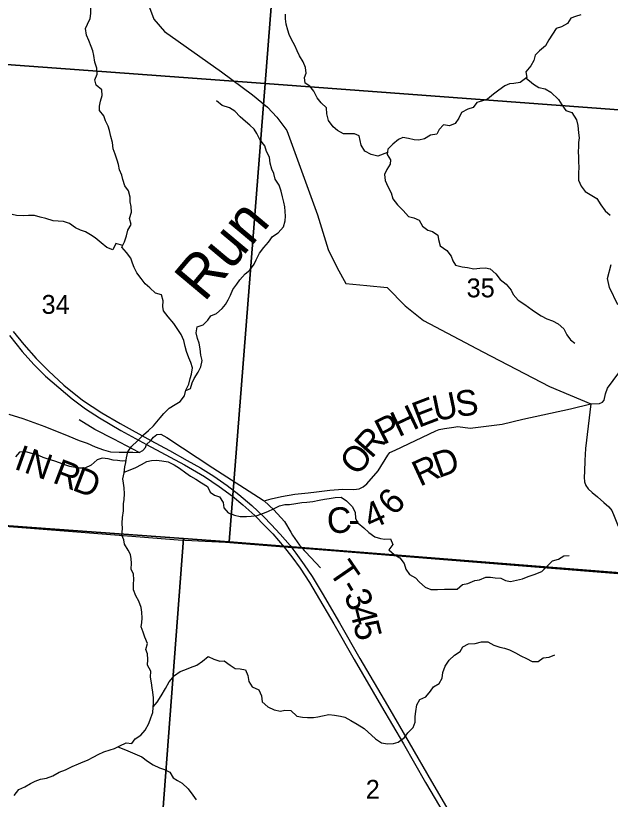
# Model space of a CAD drawing. Extents: x 0 to 42, y 0 to 22.
# Drawn here: x 7.044 to 7.704, y 16.803 to 17.672 of the extents above; entities that cross this region are included whole.
import ezdxf

# ---------------------------------------------------------------- set-up
doc = ezdxf.new("R2010")
doc.units = 0
for name, color, linetype in [('GM_X_County_Road', 7, 'Continuous'), ('GM_X_County_Road_Text', 7, 'Continuous'), ('GM_X_Minor_River', 7, 'Continuous'), ('GM_X_Minor_River_Text', 7, 'Continuous'), ('GM_X_Section', 7, 'Continuous'), ('GM_X_Section_Text', 7, 'Continuous'), ('GM_X_Township', 7, 'Continuous'), ('GM_X_Township_Road', 7, 'Continuous'), ('GM_X_Township_Road_Text', 7, 'Continuous'), ('GM_X_US_Route', 7, 'Continuous')]:
    doc.layers.add(name, color=color, linetype=linetype)

msp = doc.modelspace()

# ---------------------------------------------------------------- linework, layer by layer
at = {"layer": 'GM_X_County_Road'}
for points in [[(7.7121, 17.35138), (7.70273, 17.37052), (7.70038, 17.38029), (7.70468, 17.39591)], [(7.53027, 17.21544), (7.53472, 17.21611), (7.54823, 17.21427), (7.58378, 17.21876), (7.60663, 17.22423), (7.65956, 17.23576), (7.68212, 17.24152), (7.69159, 17.24161), (7.69482, 17.24318), (7.69667, 17.24552), (7.69823, 17.25255), (7.70058, 17.25861), (7.71327, 17.2756)], [(7.31883, 17.13465), (7.32008, 17.13384), (7.32766, 17.13584), (7.33919, 17.13859), (7.35382, 17.14111), (7.36862, 17.14275), (7.37808, 17.14382), (7.39272, 17.14555), (7.40728, 17.14662), (7.41929, 17.14637), (7.42537, 17.14719), (7.42981, 17.14941), (7.4336, 17.15279), (7.44635, 17.16693), (7.45697, 17.1846), (7.45936, 17.18735), (7.4651, 17.19006), (7.51033, 17.21135), (7.51377, 17.21298), (7.51989, 17.21389), (7.53027, 17.21544)], [(7.18949, 17.19643), (7.19399, 17.20045), (7.19433, 17.20076), (7.19705, 17.20435), (7.20083, 17.2074), (7.20536, 17.20764), (7.21202, 17.20394), (7.26293, 17.17055), (7.31883, 17.13465)]]:
    msp.add_lwpolyline(points, dxfattribs=at)
at = {"layer": 'GM_X_Minor_River'}
for points in [[(7.12685, 17.66876), (7.1276, 17.67445), (7.12759, 17.68128), (7.12663, 17.68678), (7.12832, 17.69266), (7.12982, 17.69911), (7.13038, 17.70385), (7.13018, 17.7086), (7.13074, 17.71542), (7.13016, 17.72035), (7.12863, 17.72737), (7.12749, 17.73211), (7.12256, 17.73703), (7.11669, 17.74214), (7.11139, 17.74668), (7.10778, 17.75274), (7.10626, 17.75881), (7.10435, 17.76488), (7.10377, 17.77189)], [(7.17185, 17.07425), (7.16919, 17.07899), (7.16521, 17.08562), (7.16425, 17.09036), (7.16216, 17.09585), (7.1629, 17.10268), (7.16251, 17.10894), (7.16269, 17.11539), (7.164, 17.12259), (7.1638, 17.13037), (7.16473, 17.1353), (7.1651, 17.14137), (7.16471, 17.14839), (7.16413, 17.15351), (7.16337, 17.15825), (7.16468, 17.16489), (7.16561, 17.17134), (7.16655, 17.17646), (7.16711, 17.18139), (7.16861, 17.18803), (7.17276, 17.19411), (7.17937, 17.20019), (7.18616, 17.20703), (7.19183, 17.21198), (7.1973, 17.21692), (7.20447, 17.22604), (7.20862, 17.23079), (7.21466, 17.23649), (7.22109, 17.24067), (7.22694, 17.24391), (7.23166, 17.25018), (7.23316, 17.25663), (7.23636, 17.26308), (7.23787, 17.26935), (7.23918, 17.27428), (7.24049, 17.28149), (7.23859, 17.28737), (7.23631, 17.29248), (7.23384, 17.29949), (7.23231, 17.30518), (7.23079, 17.31182), (7.22794, 17.31826), (7.22434, 17.32375), (7.21978, 17.33057), (7.21353, 17.33776), (7.20822, 17.34458), (7.20764, 17.34951), (7.20801, 17.35577), (7.20592, 17.36241), (7.19929, 17.36429), (7.19304, 17.36997), (7.18812, 17.3747), (7.18338, 17.38038), (7.17883, 17.38663), (7.1756, 17.3925), (7.17408, 17.39743), (7.17199, 17.40312), (7.16725, 17.40936), (7.16213, 17.41523), (7.16496, 17.42093), (7.1674, 17.42776), (7.1689, 17.43421), (7.17229, 17.44048), (7.17058, 17.44712), (7.17265, 17.45395), (7.17245, 17.46021), (7.17149, 17.46533), (7.17148, 17.47083), (7.16958, 17.47765), (7.16559, 17.48333), (7.16312, 17.49035), (7.16217, 17.49508), (7.15951, 17.50096), (7.15855, 17.50703), (7.15703, 17.51177), (7.15475, 17.51821), (7.15247, 17.52428), (7.15189, 17.53148), (7.14979, 17.53793), (7.14827, 17.54475), (7.14693, 17.54949), (7.14409, 17.55517), (7.142, 17.56105), (7.13726, 17.56673), (7.13744, 17.57166), (7.13856, 17.57717), (7.14044, 17.58362), (7.13986, 17.58988), (7.13361, 17.5948), (7.13209, 17.60086), (7.13491, 17.60713), (7.13452, 17.61377), (7.13224, 17.62059), (7.1309, 17.62779), (7.12994, 17.63291), (7.12823, 17.63784), (7.12539, 17.64428), (7.12291, 17.65035), (7.12196, 17.65774), (7.12422, 17.66249), (7.12685, 17.66876)], [(7.45651, 17.52035), (7.44582, 17.51596), (7.43844, 17.51803), (7.43163, 17.52181), (7.42727, 17.52825), (7.42631, 17.53356), (7.42517, 17.53867), (7.42005, 17.54094), (7.40776, 17.54092), (7.40114, 17.54451), (7.3964, 17.54867), (7.39128, 17.55568), (7.38937, 17.56307), (7.38917, 17.56971), (7.38311, 17.57539), (7.37875, 17.58088), (7.37514, 17.58808), (7.37059, 17.59376), (7.36548, 17.59697), (7.36471, 17.60342), (7.3664, 17.60836), (7.36564, 17.61461), (7.36317, 17.62068), (7.35899, 17.6275), (7.35652, 17.63299), (7.35386, 17.63887), (7.35007, 17.64569), (7.34779, 17.65099), (7.34608, 17.65592), (7.34436, 17.66275), (7.34359, 17.66863), (7.34359, 17.67356)], [(7.67097, 17.67308), (7.66511, 17.67118), (7.66001, 17.66908), (7.65605, 17.66338), (7.64943, 17.65976), (7.64376, 17.65785), (7.63961, 17.6514), (7.63547, 17.64513), (7.63169, 17.63848), (7.62528, 17.63297), (7.62037, 17.62822), (7.61887, 17.62215), (7.61566, 17.61645), (7.61, 17.6098), (7.61096, 17.60354), (7.60359, 17.59784), (7.59678, 17.59687), (7.59187, 17.59629), (7.58658, 17.59401), (7.58016, 17.58925), (7.57411, 17.58488), (7.5675, 17.57955), (7.5607, 17.57726), (7.55578, 17.57574), (7.55163, 17.57023), (7.54558, 17.56832), (7.53859, 17.5647), (7.53558, 17.55844), (7.53162, 17.55255), (7.52519, 17.54988), (7.51876, 17.55082), (7.51385, 17.54568), (7.51122, 17.54056), (7.50422, 17.5394), (7.4978, 17.53522), (7.49137, 17.53388), (7.48626, 17.53444), (7.48002, 17.53575), (7.47377, 17.53669), (7.46867, 17.53459), (7.46244, 17.52946), (7.45697, 17.52394), (7.45622, 17.51806), (7.45983, 17.51219), (7.45946, 17.50745), (7.45606, 17.50137), (7.45324, 17.49587), (7.4542, 17.48904), (7.45705, 17.48241), (7.46065, 17.4754), (7.46237, 17.46895), (7.46786, 17.46214), (7.47412, 17.4557), (7.47999, 17.44926), (7.48586, 17.44757), (7.49172, 17.4453), (7.49533, 17.43848), (7.50139, 17.43413), (7.50669, 17.43244), (7.51256, 17.42846), (7.51333, 17.42354), (7.51504, 17.41671), (7.52224, 17.41141), (7.52736, 17.40536), (7.52907, 17.39986), (7.5321, 17.39512), (7.53929, 17.39324), (7.54535, 17.39269), (7.55235, 17.39118), (7.55897, 17.39176), (7.5654, 17.39235), (7.57032, 17.39103), (7.57657, 17.38573), (7.5815, 17.37929), (7.58813, 17.37419), (7.59381, 17.36756), (7.59609, 17.36282), (7.6014, 17.35657), (7.60897, 17.35166), (7.61693, 17.3458), (7.62185, 17.34239), (7.62715, 17.33899), (7.6334, 17.33559), (7.63946, 17.33351), (7.6457, 17.3303), (7.65196, 17.32444), (7.65556, 17.31799), (7.65954, 17.31231), (7.66447, 17.30872)], [(7.61018, 17.60293), (7.61835, 17.59616), (7.62441, 17.59219), (7.6316, 17.59069), (7.63784, 17.5871), (7.64637, 17.57915), (7.64979, 17.57308), (7.65453, 17.56664), (7.66096, 17.56457), (7.66608, 17.55643), (7.6678, 17.55017), (7.66838, 17.54221), (7.66896, 17.53652), (7.6684, 17.53139), (7.66822, 17.52665), (7.66804, 17.52134), (7.66824, 17.51508), (7.66844, 17.50977), (7.66883, 17.50408), (7.66827, 17.49744), (7.66829, 17.48967), (7.67133, 17.48303), (7.67588, 17.47697), (7.68137, 17.47357), (7.68875, 17.46903), (7.6933, 17.46222), (7.69805, 17.45559), (7.70354, 17.45086)], [(7.23308, 17.25629), (7.23826, 17.25854), (7.23995, 17.2648), (7.24222, 17.26955), (7.24674, 17.27638), (7.24957, 17.28246), (7.25126, 17.28929), (7.24954, 17.29554), (7.24877, 17.30256), (7.24782, 17.30882), (7.2461, 17.31393), (7.24439, 17.32019), (7.2457, 17.32683), (7.25232, 17.32912), (7.25741, 17.33425), (7.26062, 17.33919), (7.26723, 17.34148), (7.27328, 17.34699), (7.27686, 17.35174), (7.28007, 17.35668), (7.28252, 17.36199), (7.28515, 17.36807), (7.28949, 17.37414), (7.29289, 17.37908), (7.29893, 17.38573), (7.30384, 17.38954), (7.30874, 17.39619), (7.311, 17.40112), (7.31477, 17.40853), (7.31967, 17.41498), (7.32458, 17.42068), (7.3293, 17.42714), (7.33553, 17.43095), (7.34138, 17.4376), (7.34307, 17.44443), (7.34344, 17.44974), (7.34324, 17.45467), (7.34266, 17.45998), (7.34171, 17.46529), (7.34018, 17.47117), (7.33885, 17.47742), (7.33657, 17.48406), (7.3322, 17.49069), (7.33049, 17.49675), (7.3284, 17.50168), (7.32669, 17.50851), (7.32573, 17.51495), (7.3225, 17.5214), (7.3206, 17.52746), (7.3151, 17.53466), (7.31168, 17.54129), (7.30884, 17.54621), (7.3041, 17.55038), (7.29936, 17.55473), (7.29311, 17.55965), (7.28724, 17.56609), (7.28156, 17.56987), (7.27342, 17.57232), (7.26698, 17.57762)], [(7.16307, 17.41714), (7.15531, 17.4192), (7.1523, 17.41237), (7.14549, 17.41482), (7.13923, 17.41993), (7.13242, 17.4256), (7.1273, 17.42901), (7.12181, 17.43222), (7.11632, 17.43392), (7.11083, 17.43675), (7.10402, 17.44129), (7.09739, 17.44355), (7.09134, 17.44411), (7.08585, 17.44448), (7.07791, 17.44693), (7.07147, 17.44843), (7.06523, 17.45032), (7.05861, 17.45049), (7.05294, 17.44991), (7.04537, 17.45047), (7.04045, 17.4514)], [(7.16674, 17.17816), (7.16257, 17.17797), (7.15747, 17.17853), (7.15236, 17.1789), (7.14687, 17.1804), (7.14044, 17.18115), (7.13477, 17.17924), (7.12816, 17.17335), (7.12117, 17.16992), (7.11531, 17.16991), (7.11039, 17.17066), (7.10433, 17.17178), (7.09903, 17.17386), (7.09317, 17.17593), (7.08768, 17.17763), (7.08143, 17.1797), (7.075, 17.18196), (7.06762, 17.18517), (7.06232, 17.18611), (7.05551, 17.18818), (7.0487, 17.1876), (7.04417, 17.18247)], [(7.1648, 17.16574), (7.17148, 17.16831), (7.17753, 17.17079), (7.18395, 17.17422), (7.19, 17.17727), (7.1951, 17.1786), (7.2004, 17.1788), (7.20645, 17.17825), (7.21364, 17.17693), (7.22008, 17.17372), (7.22614, 17.17013), (7.23296, 17.16484), (7.23807, 17.16105), (7.24413, 17.15784), (7.25057, 17.15387), (7.25719, 17.14953), (7.25985, 17.14327), (7.26496, 17.14006), (7.27026, 17.13817), (7.27444, 17.13211), (7.27501, 17.12586), (7.27994, 17.12056), (7.28713, 17.11791), (7.29319, 17.11622), (7.30019, 17.11642), (7.30548, 17.11662), (7.3121, 17.11759), (7.31909, 17.12007), (7.32401, 17.12197), (7.33024, 17.12502), (7.33686, 17.12807), (7.34291, 17.12979), (7.34782, 17.1298), (7.35501, 17.13076), (7.36162, 17.1321), (7.3673, 17.1323), (7.37392, 17.13289), (7.38072, 17.13461), (7.38696, 17.13557), (7.39188, 17.13633), (7.39849, 17.13749), (7.40511, 17.13769), (7.41136, 17.13372), (7.41761, 17.12766), (7.42084, 17.12103), (7.42123, 17.11402), (7.42427, 17.1089), (7.43052, 17.10399), (7.43601, 17.0985), (7.44264, 17.09396), (7.44889, 17.09208), (7.45381, 17.09133), (7.46005, 17.09153), (7.46252, 17.08547), (7.45818, 17.07939), (7.46405, 17.07428), (7.4703, 17.0705), (7.47504, 17.06425), (7.47694, 17.058), (7.48111, 17.05194), (7.48774, 17.04835), (7.4921, 17.04343), (7.49835, 17.03794), (7.50479, 17.0353), (7.51197, 17.03532), (7.51973, 17.0359), (7.52653, 17.03572), (7.53391, 17.03574), (7.53976, 17.04087), (7.54562, 17.04221), (7.55337, 17.04526), (7.55867, 17.04622), (7.56566, 17.04908), (7.57077, 17.04928), (7.57587, 17.04853), (7.58212, 17.04798), (7.58742, 17.04533), (7.5929, 17.0442), (7.59952, 17.04592), (7.60614, 17.04708), (7.61275, 17.04974), (7.61918, 17.05203), (7.62787, 17.05546), (7.63353, 17.06117), (7.63958, 17.06706), (7.64619, 17.06916), (7.65205, 17.07277), (7.6581, 17.07298)], [(7.0426, 16.807), (7.04807, 16.81365), (7.0545, 16.8165), (7.06092, 16.82012), (7.06603, 16.82278), (7.07207, 16.82488), (7.0785, 16.82622), (7.08568, 16.8287), (7.09248, 16.83289), (7.09948, 16.83537), (7.10722, 16.83899), (7.11422, 16.84203), (7.11913, 16.84432), (7.12404, 16.84604), (7.13103, 16.84984), (7.13595, 16.85232), (7.14218, 16.85517), (7.14899, 16.85746), (7.15409, 16.85899), (7.15995, 16.86204), (7.16675, 16.86546), (7.17318, 16.86472), (7.17677, 16.86966), (7.18319, 16.87384), (7.1881, 16.87954), (7.19205, 16.88694), (7.19431, 16.89301), (7.19638, 16.8989), (7.19694, 16.9044), (7.19731, 16.90933), (7.19711, 16.91521), (7.19634, 16.92146), (7.19576, 16.9262), (7.19481, 16.93189), (7.19385, 16.93814), (7.19422, 16.94478), (7.19061, 16.9516), (7.19079, 16.95767), (7.19059, 16.96411), (7.18888, 16.96904), (7.19038, 16.97568), (7.18772, 16.9825), (7.18581, 16.98819), (7.18372, 16.99406), (7.18428, 16.9988), (7.18465, 17.00354), (7.18445, 17.01018), (7.18368, 17.01549), (7.18102, 17.02231), (7.17761, 17.02837), (7.17514, 17.03519), (7.17493, 17.04126), (7.1753, 17.04638), (7.1751, 17.05226), (7.17244, 17.05794), (7.173, 17.06458), (7.17261, 17.06932), (7.17185, 17.07425)], [(7.19699, 16.90508), (7.20128, 16.91047), (7.2058, 16.91731), (7.21052, 16.92566), (7.21448, 16.93287), (7.22052, 16.9399), (7.22694, 16.94428), (7.23185, 16.94637), (7.23809, 16.94904), (7.24508, 16.95133), (7.25169, 16.95608), (7.25773, 16.96122), (7.26398, 16.95819), (7.2706, 16.95593), (7.27552, 16.95632), (7.28215, 16.95141), (7.28783, 16.94782), (7.29313, 16.94726), (7.29918, 16.94632), (7.30184, 16.94007), (7.30299, 16.93344), (7.30678, 16.92756), (7.31397, 16.92398), (7.31682, 16.91735), (7.31778, 16.91071), (7.32403, 16.90522), (7.33085, 16.90201), (7.33785, 16.90051), (7.34276, 16.90147), (7.34938, 16.90129), (7.35602, 16.89505), (7.36245, 16.89374), (7.36793, 16.89337), (7.37455, 16.89338), (7.37947, 16.89434), (7.38457, 16.8953), (7.39176, 16.89683), (7.398, 16.89608), (7.40443, 16.89477), (7.40935, 16.89364), (7.41598, 16.89024), (7.42317, 16.88609), (7.43093, 16.88117), (7.44344, 16.86982), (7.45007, 16.86547), (7.45669, 16.86435), (7.46331, 16.86455), (7.4686, 16.86608), (7.47559, 16.87121), (7.47936, 16.87634), (7.48502, 16.88242), (7.48747, 16.88811), (7.48727, 16.89456), (7.48821, 16.90025), (7.48933, 16.90765), (7.49253, 16.91353), (7.49914, 16.9162), (7.50443, 16.92266), (7.50763, 16.9276), (7.51406, 16.93121), (7.51726, 16.93691), (7.51801, 16.94336), (7.52064, 16.95038), (7.52498, 16.95702), (7.53083, 16.96273), (7.53725, 16.96672), (7.54008, 16.97166), (7.54651, 16.97508), (7.55388, 16.97567), (7.56088, 16.9772), (7.56787, 16.9774), (7.5745, 16.97381), (7.58131, 16.97136), (7.58623, 16.97042), (7.59172, 16.96835), (7.59853, 16.96533), (7.60459, 16.96193), (7.61084, 16.95872), (7.6169, 16.9557), (7.62352, 16.95571), (7.62937, 16.95971), (7.6358, 16.96048), (7.64223, 16.96295)], [(7.15767, 16.86085), (7.1662, 16.85769), (7.17377, 16.85429), (7.17926, 16.85184), (7.18418, 16.84976), (7.19062, 16.84503), (7.19668, 16.84087), (7.20368, 16.83767), (7.20936, 16.83559), (7.21542, 16.83295), (7.21902, 16.82632), (7.22395, 16.82349), (7.22887, 16.82046), (7.23569, 16.81422), (7.24081, 16.80721), (7.2446, 16.8021)]]:
    msp.add_lwpolyline(points, dxfattribs=at)
at = {"layer": 'GM_X_Section'}
for points in [[(6.85053, 18.13693), (7.36049, 18.10303), (7.32108, 17.59666), (6.81263, 17.63399)], [(7.36049, 18.10303), (7.87387, 18.06098), (7.83218, 17.55878), (7.32108, 17.59666)], [(6.81263, 17.63399), (7.32108, 17.59666), (7.2811, 17.08822), (7.23033, 17.09197), (6.77676, 17.12507)], [(7.32108, 17.59666), (7.83218, 17.55878), (7.79144, 17.04749), (7.76587, 17.04974), (7.2811, 17.08822)], [(6.70346, 17.13156), (6.77676, 17.12507), (7.23033, 17.09197), (7.19243, 16.58845), (6.66411, 16.63113)], [(7.23033, 17.09197), (7.2811, 17.08822), (7.76587, 17.04974), (7.72418, 16.54451), (7.19243, 16.58845)]]:
    msp.add_lwpolyline(points, close=True, dxfattribs=at)
at = {"layer": 'GM_X_Township'}
msp.add_lwpolyline([(8.42127, 18.51405), (8.38769, 18.10646), (8.32232, 17.47301), (8.30468, 17.09885), (8.29856, 17.02621), (8.2967, 17.00562), (8.09356, 17.02392), (8.06488, 17.0255), (8.03278, 17.02883), (7.97896, 17.0312), (7.36254, 17.08083), (7.35717, 17.08127), (7.35122, 17.08175), (7.35051, 17.0818), (7.34212, 17.08248), (7.2769, 17.08773), (7.22466, 17.09014), (6.78886, 17.12464), (6.70312, 17.1317), (6.64854, 17.1358), (6.05163, 17.18401)], dxfattribs=at)
at = {"layer": 'GM_X_Township_Road'}
for points in [[(7.18583, 17.70037), (7.19765, 17.66806), (7.20953, 17.65435), (7.27244, 17.60974), (7.30682, 17.584), (7.32363, 17.57047), (7.334, 17.55924), (7.34494, 17.54478), (7.37908, 17.4509), (7.39069, 17.41252), (7.40084, 17.39218), (7.41044, 17.37506), (7.43354, 17.37271), (7.45645, 17.37055), (7.47626, 17.34999), (7.49647, 17.33398), (7.56225, 17.29923), (7.63617, 17.26066), (7.68212, 17.24152)], [(7.68212, 17.24152), (7.67611, 17.19192), (7.67525, 17.17846), (7.67497, 17.16644), (7.67454, 17.15986), (7.67497, 17.15485), (7.67669, 17.1507), (7.67926, 17.14697), (7.6837, 17.14311), (7.68932, 17.13825)], [(7.03675, 17.2301), (7.05221, 17.22508), (7.07664, 17.2162), (7.10321, 17.20559), (7.11497, 17.20065), (7.1236, 17.19786), (7.13257, 17.19366), (7.14186, 17.19021), (7.14943, 17.18823), (7.15897, 17.18782), (7.16958, 17.18774), (7.17435, 17.18791), (7.18134, 17.18733), (7.18554, 17.18963), (7.18817, 17.19284), (7.18949, 17.19643)], [(7.18134, 17.18733), (7.15308, 17.20231), (7.13227, 17.21288), (7.11477, 17.22378)], [(8.17227, 15.49063), (8.24231, 16.32059), (8.26133, 16.54947), (8.2967, 17.00562), (8.09356, 17.02392), (8.06488, 17.0255), (8.03278, 17.02883), (7.97896, 17.0312), (7.36254, 17.08083), (7.35717, 17.08127), (7.35122, 17.08175), (7.35051, 17.0818), (7.34212, 17.08248), (7.2769, 17.08773), (7.22466, 17.09014), (6.78886, 17.12464), (6.70312, 17.1317), (6.64854, 17.1358), (6.05163, 17.18401)], [(7.68932, 17.13825), (7.69644, 17.13209), (7.70188, 17.12722), (7.70517, 17.12293), (7.70789, 17.11677), (7.71147, 17.10761), (7.71533, 17.09988), (7.71819, 17.09588), (7.71991, 17.09462)], [(7.32008, 17.13384), (7.33079, 17.12367), (7.3423, 17.11092), (7.34955, 17.09897)], [(7.34955, 17.09897), (7.35143, 17.09587), (7.35916, 17.08444), (7.36265, 17.08057), (7.36432, 17.07872)], [(7.36432, 17.07872), (7.36599, 17.07687), (7.38246, 17.05936)]]:
    msp.add_lwpolyline(points, dxfattribs=at)
at = {"layer": 'GM_X_US_Route'}
for points in [[(7.04153, 17.32149), (7.05353, 17.30711), (7.06705, 17.29151), (7.08068, 17.27801), (7.09795, 17.2622), (7.11862, 17.24561), (7.13998, 17.2313), (7.16025, 17.21947), (7.19433, 17.20076)], [(7.03773, 17.31705), (7.05174, 17.2995), (7.0644, 17.285), (7.07731, 17.2719), (7.10699, 17.2468), (7.1217, 17.23577), (7.1374, 17.22573), (7.16114, 17.21192), (7.18949, 17.19643)], [(7.18949, 17.19643), (7.23149, 17.17357), (7.25375, 17.16065), (7.26985, 17.14972), (7.28465, 17.13899), (7.29618, 17.12935), (7.30939, 17.11743), (7.32082, 17.1062), (7.32947, 17.09716), (7.34223, 17.08222), (7.35053, 17.07182), (7.35987, 17.0591), (7.37011, 17.0433), (7.37766, 17.03048), (7.39703, 16.9974), (7.41969, 16.95785), (7.45009, 16.90578), (7.47424, 16.86435), (7.49888, 16.82142), (7.52859, 16.77065)], [(7.19433, 17.20076), (7.21506, 17.18955), (7.23447, 17.17869), (7.24928, 17.17039), (7.26417, 17.16109), (7.27872, 17.15081), (7.29197, 17.14078), (7.30636, 17.1286), (7.31968, 17.11586), (7.32783, 17.10771), (7.33778, 17.09686), (7.34863, 17.08411), (7.35062, 17.08154), (7.35505, 17.0758), (7.36443, 17.06297), (7.37306, 17.04989), (7.38403, 17.03143), (7.40341, 16.99834), (7.42606, 16.95879), (7.45647, 16.90673), (7.48061, 16.86529), (7.50525, 16.82237), (7.53496, 16.77159)]]:
    msp.add_lwpolyline(points, dxfattribs=at)

# ---------------------------------------------------------------- texts
at = {"layer": 'GM_X_County_Road_Text'}
for s, rotation, p in [('S', 7.36135, (7.53363, 17.22678)), ('E', 20.95782, (7.49103, 17.21452)), ('U', 11.77215, (7.50972, 17.22178)), ('H', 25.30078, (7.46895, 17.20405)), ('P', 26.73079, (7.452, 17.19552)), ('R', 48.71714, (7.43887, 17.17973)), ('O', 52.25217, (7.42386, 17.16032)), ('D', 19.66534, (7.51308, 17.15878)), ('R', 24.84901, (7.49254, 17.14923)), ('6', 47.61757, (7.4641, 17.11602)), ('C', 4.03501, (7.39044, 17.09724)), ('4', 24.48546, (7.43811, 17.10144)), ('-', 359.00861, (7.41305, 17.09886))]:
    msp.add_text(s, height=0.02841, rotation=rotation, dxfattribs=at).set_placement(p)
at = {"layer": 'GM_X_Minor_River_Text'}
msp.add_text('Run', height=0.047349, rotation=50.00169, dxfattribs=at).set_placement((7.25338, 17.35328))
at = {"layer": 'GM_X_Section_Text'}
for s, height, p in [('35', 0.020928, (7.54438, 17.35955)), ('34', 0.020928, (7.07313, 17.34122)), ('2', 0.02093, (7.43251, 16.80325))]:
    msp.add_text(s, height=height, rotation=0.00001, dxfattribs=at).set_placement(p)
at = {"layer": 'GM_X_Township_Road_Text'}
for s, rotation, p in [('I', 340.40971, (7.04148, 17.16964)), ('N', 340.3773, (7.05246, 17.16573)), ('R', 339.11689, (7.08408, 17.15442)), ('D', 339.05298, (7.10588, 17.1461)), ('T', 304.4797, (7.39075, 17.05524)), ('-', 300.63399, (7.40248, 17.03818)), ('3', 291.97907, (7.40787, 17.02924)), ('4', 284.27515, (7.41405, 17.0141)), ('5', 284.27515, (7.41834, 16.99728))]:
    msp.add_text(s, height=0.02841, rotation=rotation, dxfattribs=at).set_placement(p)

doc.saveas('drawing.dxf')
